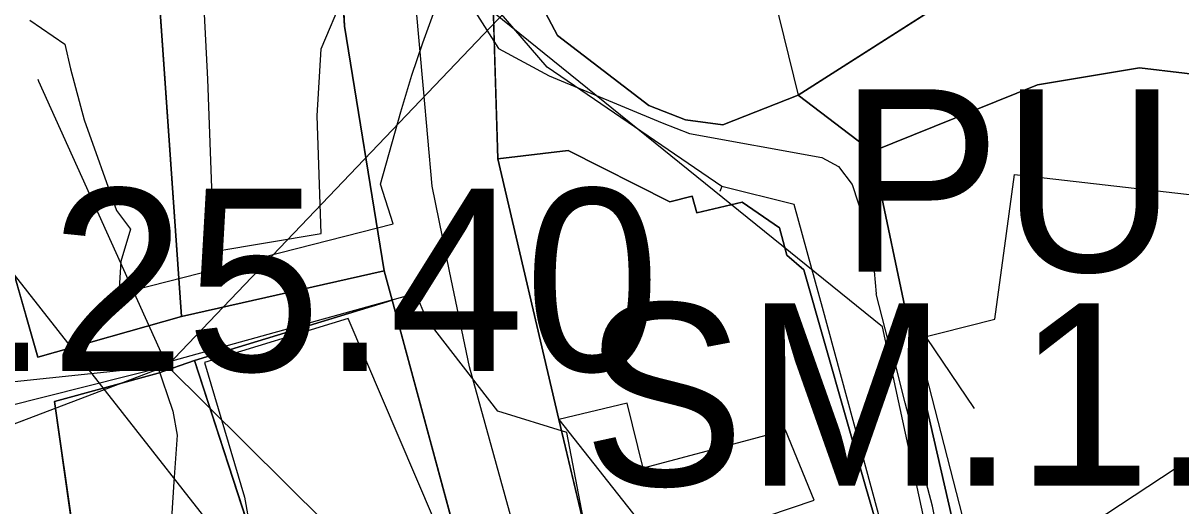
# Model space of a CAD drawing. Extents: x -690419 to -685080, y -987825 to -981190.
# Drawn here: x -686987.1 to -686923.6, y -985605.2 to -985578.7 of the extents above; entities that cross this region are included whole.
import ezdxf

# ---------------------------------------------------------------- set-up
doc = ezdxf.new("R2010")
doc.units = 0
for name, color, linetype in [('BPEJ I-II ochrana', 7, 'Continuous'), ('Docházková izochrona BUS (S)', 7, 'Continuous'), ('Docházková izochrona VLAK (S)', 7, 'Continuous'), ('Elektro VN 35 podzemni (N)', 7, 'Continuous'), ('Kanalizace stoka bez rozlišení (S)', 7, 'Continuous'), ('Plochy dopravy silniční DS (S)', 7, 'Continuous'), ('Plochy smíšené obytné městské SM (S)', 7, 'Continuous'), ('Plochy veřejná prostranství všeobecná PU (S)', 7, 'Continuous'), ('Plochy vodní a vodnich toku WT (S)', 7, 'Continuous'), ('Plochy zeleň sídelní ostatní ZS (S)', 7, 'Continuous'), ('Plynovod STL (S)', 7, 'Continuous'), ('Regulační bloky STABILIZOVANÉ (S)', 7, 'Continuous'), ('Regulační bloky STABILIZOVANÉ (S) TIS', 7, 'Continuous'), ('Regulační kódy STABILIZOVANÉ (S)', 7, 'Continuous'), ('Silnice III třídy (S) - osa', 7, 'Continuous'), ('Spoje - komunikační vedení bez rozlišení provozovanál (S)', 7, 'Continuous'), ('Vodovodní řady (S)', 7, 'Continuous'), ('Záplavové území aktivní zóna (S)', 7, 'Continuous'), ('Záplavové území Q100 (S)', 7, 'Continuous')]:
    doc.layers.add(name, color=color, linetype=linetype)

msp = doc.modelspace()

# ---------------------------------------------------------------- linework, layer by layer
at = {"layer": 'BPEJ I-II ochrana'}
for p, q in [((-686944.63, -985582.66), (-686929.24, -985572.84)), ((-686946.13, -985576.52), (-686944.63, -985582.66)), ((-686925.9, -985581.15), (-686931.49, -985582.08)), ((-686893.79, -985585), (-686925.9, -985581.15)), ((-686931.49, -985582.08), (-686940.57, -985585.75)), ((-686940.57, -985585.75), (-686938.38, -985596.09)), ((-686933.19, -985590.24), (-686932.75, -985587)), ((-686932.75, -985587), (-686931.13, -985587.19)), ((-686931.13, -985587.19), (-686920.93, -985588.37)), ((-686933.83, -985594.95), (-686933.19, -985590.24)), ((-686938.38, -985596.09), (-686933.83, -985594.95)), ((-686977.75, -985597.22), (-686979.73, -985597.91)), ((-686966.85, -985630.65), (-686977.75, -985597.22)), ((-686979.73, -985597.91), (-686985.42, -985599.47)), ((-686985.42, -985599.47), (-686979.93, -985638.22)), ((-686954, -985599.56), (-686957.75, -985600.44)), ((-686953.13, -985603.12), (-686954, -985599.56)), ((-686957.75, -985600.44), (-686952.05, -985607.66)), ((-686945.32, -985601.04), (-686947.07, -985601.51)), ((-686943.75, -985604.88), (-686945.32, -985601.04)), ((-686947.07, -985601.51), (-686953.13, -985603.12)), ((-686952.05, -985607.66), (-686943.75, -985604.88))]:
    msp.add_line(p, q, dxfattribs=at)
at = {"layer": 'Docházková izochrona BUS (S)'}
msp.add_arc((-686757.693, -985364.182), 400, 205.7131, 25.07732, dxfattribs=at)
at = {"layer": 'Docházková izochrona VLAK (S)'}
msp.add_arc((-686398.38, -985456.116), 800, 77.865472, 344.113367, dxfattribs=at)
at = {"layer": 'Elektro VN 35 podzemni (N)'}
msp.add_lwpolyline([(-686864.435, -985696.276), (-686867.874, -985696.143), (-686898.302, -985682.517), (-686909.282, -985676.167), (-686925.951, -985660.292), (-686939.99, -985595.356), (-686963.61, -985576.269), (-686964.139, -985539.228), (-686950.38, -985497.423), (-686931.86, -985448.74), (-686920.173, -985445.2)], dxfattribs=at)
at = {"layer": 'Kanalizace stoka bez rozlišení (S)'}
msp.add_lwpolyline([(-686950.095, -985667.099), (-686970.571, -985614.228), (-686987.823, -985592.259), (-686993.985, -985569.923), (-686991.769, -985538.385), (-686984.642, -985522.989), (-686981.439, -985515.845), (-686971.74, -985487.04), (-686977.42, -985478.38), (-686977.19, -985474.68), (-686990.94, -985458.3), (-686958.465, -985442.328), (-686955.273, -985432.537), (-686945.23, -985415.51), (-686928.618, -985388.287)], dxfattribs=at)
at = {"layer": 'Plochy dopravy silniční DS (S)'}
for p, q in [((-686969.52, -985578.87), (-686970.74, -985554.29)), ((-686961.47, -985574.05), (-686961.1, -985586.14)), ((-686967.34, -985592.3), (-686969.52, -985578.87)), ((-686961.1, -985586.14), (-686957.75, -985600.44)), ((-686966.89, -985593.91), (-686967.34, -985592.3)), ((-686961.37, -985614.3), (-686966.89, -985593.91)), ((-686957.75, -985600.44), (-686955.74, -985608.89))]:
    msp.add_line(p, q, dxfattribs=at)
at = {"layer": 'Plochy smíšené obytné městské SM (S)'}
for points in [[(-686899.14, -985563.21), (-686927.03, -985561.24), (-686927.98, -985566.14), (-686929.24, -985572.84), (-686944.63, -985582.66), (-686948.75, -985584.28), (-686950.81, -985584.01), (-686952.82, -985583.23), (-686957.82, -985579.38), (-686958.48, -985578.14), (-686961.47, -985574.05), (-686961.48, -985570.63), (-686961.86, -985564.32), (-686962.16, -985557.97), (-686961.69, -985550.47), (-686961.03, -985540.08), (-686958.33, -985531.85), (-686955.54, -985523.37), (-686952.03, -985514.36), (-686936.37, -985474.16)], [(-686924.47, -985660.1), (-686926.45, -985650.88), (-686928.41, -985637.59), (-686929.01, -985635.28), (-686931.13, -985626.38), (-686933.48, -985617.65), (-686935.55, -985608.61), (-686937.62, -985599.59), (-686938.38, -985596.09), (-686940.57, -985585.75), (-686931.49, -985582.08), (-686925.9, -985581.15), (-686916.02, -985582.335)]]:
    msp.add_lwpolyline(points, dxfattribs=at)
for points in [[(-686978.45, -985594.79), (-686986.34, -985597.02), (-686990.36, -985582.99), (-686993.16, -985574.01), (-686993.4, -985563.56), (-686980.72, -985562.42)], [(-686931.83, -985652.6), (-686933.99, -985650.14), (-686939.69, -985642.65), (-686948.98, -985626.4), (-686955.57, -985609.59), (-686955.74, -985608.89), (-686957.75, -985600.44), (-686961.1, -985586.14), (-686957.24, -985585.69), (-686951.67, -985588.5), (-686950.44, -985588.2), (-686950.19, -985589.12), (-686947.69, -985588.53), (-686945.65, -985589.94), (-686945.25, -985591.43), (-686944.31, -985592.24), (-686940.9, -985604.23), (-686939.11, -985610.31), (-686937.91, -985615.58), (-686938.31, -985615.7), (-686937.32, -985618.96), (-686936.31, -985622.93), (-686931.72, -985643.36), (-686930.75, -985649.64)]]:
    msp.add_lwpolyline(points, close=True, dxfattribs=at)
at = {"layer": 'Plochy veřejná prostranství všeobecná PU (S)'}
for p, q in [((-686990.36, -985582.99), (-686986.34, -985597.02)), ((-686978.45, -985594.79), (-686967.34, -985592.3)), ((-686967.34, -985592.3), (-686966.89, -985593.91)), ((-686966.89, -985593.91), (-686977.75, -985597.22)), ((-686986.34, -985597.02), (-686978.45, -985594.79)), ((-686977.75, -985597.22), (-686979.73, -985597.91)), ((-686979.73, -985597.91), (-686985.42, -985599.47)), ((-686985.42, -985599.47), (-686979.93, -985638.22))]:
    msp.add_line(p, q, dxfattribs=at)
for points in [[(-686939.11, -985610.31), (-686940.9, -985604.23), (-686944.31, -985592.24), (-686945.25, -985591.43), (-686945.65, -985589.94), (-686947.69, -985588.53), (-686950.19, -985589.12), (-686950.44, -985588.2), (-686951.67, -985588.5), (-686957.24, -985585.69), (-686961.1, -985586.14), (-686961.47, -985574.05)], [(-686958.48, -985578.14), (-686957.82, -985579.38), (-686952.82, -985583.23), (-686950.81, -985584.01), (-686948.75, -985584.28), (-686944.63, -985582.66), (-686940.57, -985585.75), (-686938.38, -985596.09), (-686937.62, -985599.59), (-686935.55, -985608.61)]]:
    msp.add_lwpolyline(points, dxfattribs=at)
at = {"layer": 'Plochy vodní a vodnich toku WT (S)'}
for points in [[(-686978.45, -985594.79), (-686980.72, -985562.42), (-686980.02, -985553.25), (-686976.88, -985535.55), (-686973.74, -985530.56), (-686974.21, -985530.4), (-686967.6, -985511.38), (-686960.99, -985492.39), (-686958.3, -985482.93), (-686948.98, -985454.9), (-686946.92, -985442.51), (-686939.35, -985441.41), (-686943.82, -985460.5), (-686954.7, -985499.76), (-686959, -985512.34), (-686965.73, -985528.29), (-686970.74, -985554.29), (-686969.52, -985578.87), (-686967.34, -985592.3)], [(-686943.49, -985669.72), (-686947.93, -985665.15), (-686960.65, -985642.24), (-686966.85, -985630.65), (-686977.75, -985597.22), (-686966.89, -985593.91), (-686961.37, -985614.3), (-686955.63, -985628.43), (-686941.62, -985653.92), (-686920.04, -985676.05), (-686926.97, -985684.42)]]:
    msp.add_lwpolyline(points, close=True, dxfattribs=at)
at = {"layer": 'Plochy zeleň sídelní ostatní ZS (S)'}
for points in [[(-686916.02, -985590.05), (-686916.02, -985582.335), (-686925.9, -985581.15), (-686931.49, -985582.08), (-686940.57, -985585.75), (-686944.63, -985582.66), (-686929.24, -985572.84), (-686927.98, -985566.14), (-686927.03, -985561.24), (-686899.14, -985563.21), (-686878.31, -985530.51), (-686883.95, -985554.25), (-686889.98, -985560.45), (-686896.34, -985573.41), (-686893.33, -985581.3), (-686893.79, -985585), (-686891.26, -985593.71)], [(-686978.12, -985655.35), (-686979.93, -985638.22), (-686985.42, -985599.47), (-686979.73, -985597.91), (-686977.75, -985597.22), (-686966.85, -985630.65), (-686960.65, -985642.24), (-686947.93, -985665.15), (-686967.91, -985653.71)]]:
    msp.add_lwpolyline(points, close=True, dxfattribs=at)
at = {"layer": 'Plynovod STL (S)'}
for points in [[(-686960.81, -985533.1), (-686964.03, -985546.6), (-686964.28, -985551.2), (-686964.66, -985556.95), (-686964.64, -985557.98), (-686964.69, -985559.48), (-686964.5, -985567.39), (-686964.18, -985571.36), (-686963.92, -985573.51), (-686963.53, -985576.2), (-686961.065, -985580.101), (-686958.283, -985581.602), (-686952.09, -985584.17)], [(-686952.09, -985584.17), (-686950.59, -985584.76), (-686943.32, -985586.07), (-686942.41, -985586.57), (-686941.67, -985587.56), (-686940.65, -985590.63), (-686940.45, -985592.31), (-686940.35, -985593.56)], [(-686926.31, -985655.23), (-686926.39, -985654.55), (-686927.68, -985645.92), (-686929.37, -985638.15), (-686930.53, -985631.69), (-686931.18, -985629.31), (-686932.57, -985625.56), (-686933.52, -985621.72), (-686934.15, -985619.26), (-686934.56, -985617.45), (-686936.06, -985611.21), (-686936.504, -985608.987), (-686937.26, -985605.2), (-686938.76, -985599.53), (-686939.24, -985597.58), (-686939.52, -985596.76), (-686940.35, -985593.56)]]:
    msp.add_lwpolyline(points, dxfattribs=at)
at = {"layer": 'Regulační bloky STABILIZOVANÉ (S)'}
for p, q in [((-686969.52, -985578.87), (-686970.74, -985554.29)), ((-686961.47, -985574.05), (-686961.1, -985586.14)), ((-686967.34, -985592.3), (-686969.52, -985578.87)), ((-686990.36, -985582.99), (-686986.34, -985597.02)), ((-686961.1, -985586.14), (-686957.75, -985600.44)), ((-686978.45, -985594.79), (-686967.34, -985592.3)), ((-686967.34, -985592.3), (-686966.89, -985593.91)), ((-686966.89, -985593.91), (-686967.34, -985592.3)), ((-686966.89, -985593.91), (-686977.75, -985597.22)), ((-686961.37, -985614.3), (-686966.89, -985593.91)), ((-686986.34, -985597.02), (-686978.45, -985594.79)), ((-686977.75, -985597.22), (-686979.73, -985597.91)), ((-686979.73, -985597.91), (-686985.42, -985599.47)), ((-686985.42, -985599.47), (-686979.93, -985638.22)), ((-686957.75, -985600.44), (-686955.74, -985608.89))]:
    msp.add_line(p, q, dxfattribs=at)
for points in [[(-686978.45, -985594.79), (-686980.72, -985562.42), (-686980.02, -985553.25), (-686976.88, -985535.55), (-686973.74, -985530.56), (-686974.21, -985530.4), (-686967.6, -985511.38), (-686960.99, -985492.39), (-686958.3, -985482.93), (-686948.98, -985454.9), (-686946.92, -985442.51), (-686939.35, -985441.41), (-686943.82, -985460.5), (-686954.7, -985499.76), (-686959, -985512.34), (-686965.73, -985528.29), (-686970.74, -985554.29), (-686969.52, -985578.87), (-686967.34, -985592.3)], [(-686916.02, -985590.05), (-686916.02, -985582.335), (-686925.9, -985581.15), (-686931.49, -985582.08), (-686940.57, -985585.75), (-686944.63, -985582.66), (-686929.24, -985572.84), (-686927.98, -985566.14), (-686927.03, -985561.24), (-686899.14, -985563.21), (-686878.31, -985530.51), (-686883.95, -985554.25), (-686889.98, -985560.45), (-686896.34, -985573.41), (-686893.33, -985581.3), (-686893.79, -985585), (-686891.26, -985593.71)], [(-686978.45, -985594.79), (-686986.34, -985597.02), (-686990.36, -985582.99), (-686993.16, -985574.01), (-686993.4, -985563.56), (-686980.72, -985562.42)], [(-686931.83, -985652.6), (-686933.99, -985650.14), (-686939.69, -985642.65), (-686948.98, -985626.4), (-686955.57, -985609.59), (-686955.74, -985608.89), (-686957.75, -985600.44), (-686961.1, -985586.14), (-686957.24, -985585.69), (-686951.67, -985588.5), (-686950.44, -985588.2), (-686950.19, -985589.12), (-686947.69, -985588.53), (-686945.65, -985589.94), (-686945.25, -985591.43), (-686944.31, -985592.24), (-686940.9, -985604.23), (-686939.11, -985610.31), (-686937.91, -985615.58), (-686938.31, -985615.7), (-686937.32, -985618.96), (-686936.31, -985622.93), (-686931.72, -985643.36), (-686930.75, -985649.64)], [(-686943.49, -985669.72), (-686947.93, -985665.15), (-686960.65, -985642.24), (-686966.85, -985630.65), (-686977.75, -985597.22), (-686966.89, -985593.91), (-686961.37, -985614.3), (-686955.63, -985628.43), (-686941.62, -985653.92), (-686920.04, -985676.05), (-686926.97, -985684.42)], [(-686978.12, -985655.35), (-686979.93, -985638.22), (-686985.42, -985599.47), (-686979.73, -985597.91), (-686977.75, -985597.22), (-686966.85, -985630.65), (-686960.65, -985642.24), (-686947.93, -985665.15), (-686967.91, -985653.71)]]:
    msp.add_lwpolyline(points, close=True, dxfattribs=at)
for points in [[(-686899.14, -985563.21), (-686927.03, -985561.24), (-686927.98, -985566.14), (-686929.24, -985572.84), (-686944.63, -985582.66), (-686948.75, -985584.28), (-686950.81, -985584.01), (-686952.82, -985583.23), (-686957.82, -985579.38), (-686958.48, -985578.14), (-686961.47, -985574.05), (-686961.48, -985570.63), (-686961.86, -985564.32), (-686962.16, -985557.97), (-686961.69, -985550.47), (-686961.03, -985540.08), (-686958.33, -985531.85), (-686955.54, -985523.37), (-686952.03, -985514.36), (-686936.37, -985474.16)], [(-686939.11, -985610.31), (-686940.9, -985604.23), (-686944.31, -985592.24), (-686945.25, -985591.43), (-686945.65, -985589.94), (-686947.69, -985588.53), (-686950.19, -985589.12), (-686950.44, -985588.2), (-686951.67, -985588.5), (-686957.24, -985585.69), (-686961.1, -985586.14), (-686961.47, -985574.05)], [(-686958.48, -985578.14), (-686957.82, -985579.38), (-686952.82, -985583.23), (-686950.81, -985584.01), (-686948.75, -985584.28), (-686944.63, -985582.66), (-686940.57, -985585.75), (-686938.38, -985596.09), (-686937.62, -985599.59), (-686935.55, -985608.61)], [(-686924.47, -985660.1), (-686926.45, -985650.88), (-686928.41, -985637.59), (-686929.01, -985635.28), (-686931.13, -985626.38), (-686933.48, -985617.65), (-686935.55, -985608.61), (-686937.62, -985599.59), (-686938.38, -985596.09), (-686940.57, -985585.75), (-686931.49, -985582.08), (-686925.9, -985581.15), (-686916.02, -985582.335)]]:
    msp.add_lwpolyline(points, dxfattribs=at)
at = {"layer": 'Regulační bloky STABILIZOVANÉ (S) TIS'}
for p, q in [((-686980.72, -985562.42), (-686978.45, -985594.79)), ((-686978.45, -985594.79), (-686967.34, -985592.3)), ((-686966.89, -985593.91), (-686977.75, -985597.22)), ((-686961.37, -985614.3), (-686966.89, -985593.91)), ((-686977.75, -985597.22), (-686966.85, -985630.65))]:
    msp.add_line(p, q, dxfattribs=at)
msp.add_lwpolyline([(-686967.34, -985592.3), (-686969.52, -985578.87), (-686970.74, -985554.29)], dxfattribs=at)
at = {"layer": 'Silnice III třídy (S) - osa'}
msp.add_lwpolyline([(-686926.798, -985663.65), (-686937.341, -985651.777), (-686944.903, -985640.17), (-686950.561, -985629.951), (-686955.434, -985619.887), (-686958.735, -985611.712), (-686962.664, -985597.562), (-686963.746, -985592.317), (-686964.707, -985587.657), (-686965.187, -985582.31), (-686965.807, -985575.396), (-686966.279, -985565.019), (-686966.365, -985559.19), (-686965.942, -985551.676), (-686965.306, -985545.961), (-686964.036, -985538.235), (-686957.634, -985519.584), (-686937.837, -985462.367), (-686929.925, -985436.926), (-686922.27, -985412.045), (-686915.983, -985393.966)], dxfattribs=at)
at = {"layer": 'Spoje - komunikační vedení bez rozlišení provozovanál (S)'}
for points in [[(-686979.24, -985597.5), (-686947.209, -985563.929)], [(-686979.24, -985597.5), (-686986.292, -985581.909), (-686986.329, -985581.802)], [(-686930.593, -985625.234), (-686938.448, -985594.71), (-686934.967, -985599.851)], [(-686979.24, -985597.5), (-687011.888, -985600.921)], [(-686979.24, -985597.5), (-686995.123, -985603.543)], [(-686988.1, -985599.74), (-686979.24, -985597.5)], [(-686979.24, -985597.5), (-686959.728, -985616.855), (-686937.012, -985656.306)]]:
    msp.add_lwpolyline(points, dxfattribs=at)
at = {"layer": 'Vodovodní řady (S)'}
for points in [[(-686948.814, -985587.671), (-686958.401, -985581.114), (-686962.961, -985575.805), (-686963.73, -985569.003), (-686963.424, -985553.053), (-686961.554, -985539.382), (-686946.93, -985497.601), (-686939.519, -985479.769), (-686939.252, -985479.132), (-686937.652, -985474.458)], [(-686948.814, -985587.671), (-686948.93, -985587.94)], [(-686926.583, -985657.661), (-686931.46, -985645.14), (-686934.36, -985631.141), (-686939.17, -985609.14), (-686939.57, -985607.98), (-686943.294, -985594.303), (-686943.675, -985592.917), (-686944.846, -985588.654), (-686948.814, -985587.671)]]:
    msp.add_lwpolyline(points, dxfattribs=at)
at = {"layer": 'Záplavové území aktivní zóna (S)'}
for points in [[(-686977.468, -985573.206), (-686977.022, -985581.778), (-686976.688, -985591.241), (-686970.788, -985590.239), (-686971.011, -985583.782), (-686970.788, -985580.109), (-686969.563, -985577.214)], [(-686928.328, -985669.218), (-686940.332, -985648.903), (-686953.029, -985627.434), (-686956.749, -985621.099), (-686961.158, -985613.351), (-686964.631, -985605.87), (-686969.307, -985594.915), (-686977.189, -985597.32), (-686975, -985604.709), (-686974.331, -985608.45), (-686972.862, -985613.927), (-686971.259, -985620.473), (-686968.453, -985628.622), (-686966.449, -985630.225), (-686965.114, -985631.16), (-686965.247, -985632.763), (-686966.182, -985634.233), (-686966.182, -985635.97), (-686962.174, -985640.512), (-686957.766, -985649.596), (-686953.09, -985653.737)]]:
    msp.add_lwpolyline(points, dxfattribs=at)
at = {"layer": 'Záplavové území Q100 (S)'}
for points in [[(-686986.769, -985578.539), (-686984.866, -985579.866), (-686984.544, -985581.207), (-686983.793, -985584.004), (-686982.028, -985588.986), (-686981.263, -985590), (-686981.78, -985591.78), (-686981.9, -985593.561), (-686966.835, -985589.716), (-686967.539, -985587.539), (-686966.429, -985583.571), (-686965.811, -985581.561), (-686965.22, -985579.78), (-686962.029, -985571.015)], [(-686955.689, -985609.656), (-686957.32, -985601.16), (-686961.108, -985600), (-686965, -985594.961), (-686965.602, -985593.529), (-686979.801, -985597.471), (-686978.926, -985600), (-686978.698, -985601.302), (-686978.879, -985603.864), (-686979.048, -985606.453)], [(-686921.63, -985601.63), (-686930, -985607.133)]]:
    msp.add_lwpolyline(points, dxfattribs=at)

# ---------------------------------------------------------------- texts
at = {"layer": 'Regulační kódy STABILIZOVANÉ (S)'}
for s, p in [('PU', (-686942.407, -985592.333)), ('SM.1.25.40', (-687020.592, -985597.788)), ('SM.1.40.30', (-686956.455, -985604.075))]:
    msp.add_text(s, height=10, dxfattribs=at).set_placement(p)

doc.saveas('drawing.dxf')
